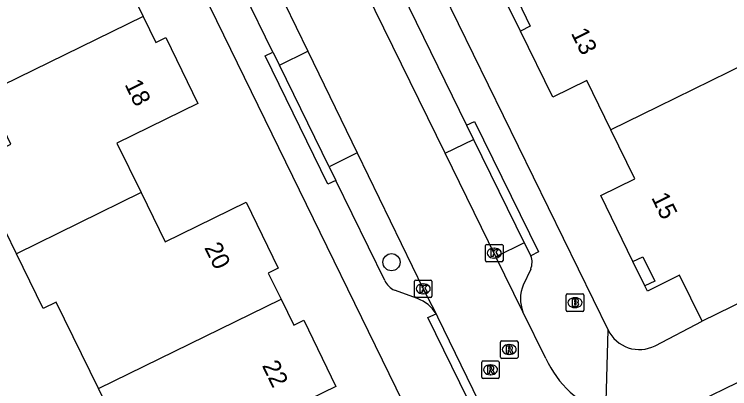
# Model space of a CAD drawing. Extents: x 160457 to 162082, y 388340 to 389736.
# Drawn here: x 160772.5 to 160813.2, y 388727.48 to 388748.76 of the extents above; entities that cross this region are included whole.
import ezdxf

# ---------------------------------------------------------------- set-up
doc = ezdxf.new("R2010")
doc.units = 0
for name, color, linetype in [('IMGEO_Boom', 7, 'Continuous'), ('IMGEO_Brandkraan', 7, 'Continuous'), ('IMGEO_Erf', 7, 'Continuous'), ('IMGEO_Kolk', 7, 'Continuous'), ('IMGEO_Pand', 7, 'Continuous'), ('IMGEO_Pand_nummerreeks', 7, 'Continuous'), ('IMGEO_Parkeervlak_open', 7, 'Continuous'), ('IMGEO_Rijbaan_lokaal_gesloten', 7, 'Continuous'), ('IMGEO_Rioolput', 7, 'Continuous'), ('IMGEO_Voetpad_open', 7, 'Continuous')]:
    doc.layers.add(name, color=color, linetype=linetype)

msp = doc.modelspace()

# ---------------------------------------------------------------- linework, layer by layer
at = {"layer": 'IMGEO_Boom'}
msp.add_circle((160793.964, 388734.664), 0.489, dxfattribs=at)
at = {"layer": 'IMGEO_Brandkraan'}
for p, q in [((160803.902, 388731.941), (160803.902, 388732.793)), ((160803.977, 388732.867), (160804.829, 388732.867)), ((160804.39, 388732.647), (160804.415, 388732.647)), ((160804.903, 388732.793), (160804.903, 388731.941)), ((160804.413, 388732.087), (160804.388, 388732.087)), ((160804.829, 388731.867), (160803.977, 388731.867))]:
    msp.add_line(p, q, dxfattribs=at)
for points in [[(160803.902, 388731.941), (160803.902, 388732.793)], [(160803.977, 388732.867), (160804.829, 388732.867)], [(160804.25, 388732.567), (160804.25, 388732.167), (160804.463, 388732.167)], [(160804.481, 388732.567), (160804.25, 388732.567)], [(160804.429, 388732.486), (160804.375, 388732.486), (160804.375, 388732.41)], [(160804.903, 388732.793), (160804.903, 388731.941)], [(160804.375, 388732.41), (160804.428, 388732.41)], [(160804.437, 388732.334), (160804.375, 388732.334), (160804.375, 388732.253)], [(160804.375, 388732.253), (160804.437, 388732.253)], [(160804.829, 388731.867), (160803.977, 388731.867)]]:
    msp.add_lwpolyline(points, dxfattribs=at)
for centre, radius, start, end in [((160803.979, 388732.791), 0.0765, 91.552, 178.448), ((160803.979, 388732.791), 0.0765, 91.552, 178.448), ((160804.43, 388732.448), 0.0379, 267.8285, 90.9355), ((160804.485, 388732.422), 0.145, 59.4692, 91.5367), ((160804.51, 388732.469), 0.0922, 285.5137, 58.1501), ((160804.827, 388732.791), 0.0765, 1.552, 88.448), ((160804.827, 388732.791), 0.0765, 1.552, 88.448), ((160804.438, 388732.293), 0.0404, 269.8759, 90.5077), ((160804.469, 388732.418), 0.251, 268.6676, 293.5347), ((160804.515, 388732.277), 0.105, 301.3115, 78.989), ((160803.979, 388731.943), 0.0765, 181.552, 268.448), ((160803.979, 388731.943), 0.0765, 181.552, 268.448), ((160804.827, 388731.943), 0.0765, 271.552, 358.448), ((160804.827, 388731.943), 0.0765, 271.552, 358.448)]:
    msp.add_arc(centre, radius, start, end, dxfattribs=at)
for centre, major_axis, ratio, start_param, end_param in [((160804.389, 388732.367), (-0.387, 0.002), 0.722429, 4.712389, 7.853982), ((160804.414, 388732.367), (-0.39, 0.002), 0.717154, 1.570796, 4.712389)]:
    msp.add_ellipse(centre, major_axis=major_axis, ratio=ratio, start_param=start_param, end_param=end_param, dxfattribs=at)
at = {"layer": 'IMGEO_Erf'}
for points in [[(160801.293, 388747.799), (160800.222, 388750), (160799.851, 388750.763)], [(160808.382, 388733.313), (160807.699, 388734.701)]]:
    msp.add_lwpolyline(points, dxfattribs=at)
at = {"layer": 'IMGEO_Kolk'}
for p, q in [((160799.307, 388734.754), (160799.307, 388735.606)), ((160799.382, 388735.68), (160800.234, 388735.68)), ((160799.795, 388735.46), (160799.82, 388735.46)), ((160800.308, 388735.606), (160800.308, 388734.754)), ((160800.234, 388734.68), (160799.382, 388734.68)), ((160799.818, 388734.9), (160799.793, 388734.9)), ((160795.265, 388732.726), (160795.265, 388733.578)), ((160795.34, 388733.652), (160796.192, 388733.652)), ((160795.753, 388733.432), (160795.778, 388733.432)), ((160796.266, 388733.578), (160796.266, 388732.726)), ((160795.776, 388732.872), (160795.751, 388732.872)), ((160796.192, 388732.652), (160795.34, 388732.652))]:
    msp.add_line(p, q, dxfattribs=at)
for points in [[(160799.307, 388734.754), (160799.307, 388735.606)], [(160799.382, 388735.68), (160800.234, 388735.68)], [(160799.628, 388735.38), (160799.751, 388735.38), (160799.751, 388735.229), (160799.881, 388735.38), (160800.045, 388735.38), (160799.899, 388735.229), (160800.052, 388734.98), (160799.9, 388734.98), (160799.815, 388735.144), (160799.751, 388735.077), (160799.751, 388734.98), (160799.628, 388734.98), (160799.628, 388735.38)], [(160800.308, 388735.606), (160800.308, 388734.754)], [(160800.234, 388734.68), (160799.382, 388734.68)], [(160795.265, 388732.726), (160795.265, 388733.578)], [(160795.34, 388733.652), (160796.192, 388733.652)], [(160795.586, 388733.352), (160795.709, 388733.352), (160795.709, 388733.201), (160795.839, 388733.352), (160796.003, 388733.352), (160795.857, 388733.201), (160796.01, 388732.952), (160795.858, 388732.952), (160795.773, 388733.116), (160795.709, 388733.049), (160795.709, 388732.952), (160795.586, 388732.952), (160795.586, 388733.352)], [(160796.266, 388733.578), (160796.266, 388732.726)], [(160796.192, 388732.652), (160795.34, 388732.652)]]:
    msp.add_lwpolyline(points, dxfattribs=at)
for centre, start, end in [((160799.384, 388735.604), 91.552, 178.448), ((160799.384, 388735.604), 91.552, 178.448), ((160800.232, 388735.604), 1.552, 88.448), ((160800.232, 388735.604), 1.552, 88.448), ((160799.384, 388734.756), 181.552, 268.448), ((160799.384, 388734.756), 181.552, 268.448), ((160800.232, 388734.756), 271.552, 358.448), ((160800.232, 388734.756), 271.552, 358.448), ((160795.342, 388733.576), 91.552, 178.448), ((160795.342, 388733.576), 91.552, 178.448), ((160796.19, 388733.576), 1.552, 88.448), ((160796.19, 388733.576), 1.552, 88.448), ((160795.342, 388732.728), 181.552, 268.448), ((160795.342, 388732.728), 181.552, 268.448), ((160796.19, 388732.728), 271.552, 358.448), ((160796.19, 388732.728), 271.552, 358.448)]:
    msp.add_arc(centre, 0.0765, start, end, dxfattribs=at)
for centre, major_axis, ratio, start_param, end_param in [((160799.794, 388735.18), (-0.387, 0.002), 0.722429, 4.712389, 7.853982), ((160799.819, 388735.18), (-0.39, 0.002), 0.717154, 1.570796, 4.712389), ((160795.752, 388733.152), (-0.387, 0.002), 0.722429, 4.712389, 7.853982), ((160795.777, 388733.152), (-0.39, 0.002), 0.717154, 1.570796, 4.712389)]:
    msp.add_ellipse(centre, major_axis=major_axis, ratio=ratio, start_param=start_param, end_param=end_param, dxfattribs=at)
at = {"layer": 'IMGEO_Pand'}
for points in [[(160771.857, 388754.704), (160773.231, 388751.898), (160777.828, 388754.153), (160779.662, 388750.414), (160779.097, 388750.136), (160779.163, 388750), (160779.827, 388748.636)], [(160801.141, 388749.55), (160801.858, 388748.077), (160801.293, 388747.799)], [(160779.827, 388748.636), (160770.895, 388744.266)], [(160779.827, 388748.636), (160780.549, 388747.152), (160781.115, 388747.429), (160782.945, 388743.685), (160778.345, 388741.436), (160779.718, 388738.629)], [(160806.444, 388742.188), (160805.072, 388744.995), (160803.138, 388744.045), (160801.293, 388747.799)], [(160816.146, 388746.949), (160809.121, 388743.502), (160806.444, 388742.188)], [(160772.633, 388735.146), (160770.115, 388740.29), (160772.314, 388741.367), (160770.895, 388744.266)], [(160807.699, 388734.701), (160805.867, 388738.449), (160807.808, 388739.397), (160806.444, 388742.188)], [(160779.718, 388738.629), (160772.633, 388735.146)], [(160779.718, 388738.629), (160781.088, 388735.83), (160785.69, 388738.074), (160787.518, 388734.323), (160786.952, 388734.047), (160787.684, 388732.561)], [(160824.212, 388737.448), (160811.637, 388731.307)], [(160777.293, 388727.489), (160774.889, 388732.4), (160774.153, 388732.04), (160772.633, 388735.146)], [(160807.699, 388734.701), (160808.265, 388734.978), (160808.947, 388733.594), (160808.382, 388733.313)], [(160811.637, 388731.307), (160810.354, 388733.933), (160808.526, 388733.025), (160808.382, 388733.313)], [(160777.293, 388727.489), (160787.684, 388732.561)], [(160787.684, 388732.561), (160788.41, 388731.087), (160788.977, 388731.362), (160790.804, 388727.605), (160786.199, 388725.366), (160787.577, 388722.556)], [(160780.489, 388719.094), (160779.816, 388720.47), (160778.011, 388724.157), (160778.747, 388724.517), (160777.293, 388727.489)]]:
    msp.add_lwpolyline(points, dxfattribs=at)
at = {"layer": 'IMGEO_Parkeervlak_open'}
for points in [[(160787.583, 388745.867), (160789.2, 388746.653)], [(160797.021, 388740.864), (160798.623, 388741.649)], [(160792.011, 388740.874), (160790.408, 388740.094)], [(160801.519, 388735.77), (160799.905, 388734.979)]]:
    msp.add_lwpolyline(points, dxfattribs=at)
at = {"layer": 'IMGEO_Rijbaan_lokaal_gesloten'}
for points in [[(160784.046, 388757.191), (160787.57, 388750), (160787.869, 388749.389), (160789.2, 388746.653)], [(160797.021, 388740.864), (160792.544, 388750), (160792, 388751.11)], [(160789.2, 388746.653), (160792.011, 388740.874)], [(160792.011, 388740.874), (160795.768, 388733.152), (160796.496, 388731.738)], [(160799.905, 388734.979), (160797.021, 388740.864)], [(160801.444, 388731.837), (160799.905, 388734.979)], [(160796.496, 388731.738), (160796.586, 388731.565), (160800.932, 388722.63), (160809.594, 388720.858)], [(160802.744, 388729.194), (160801.444, 388731.837)], [(160810.77, 388726.43), (160814.348, 388728.165)]]:
    msp.add_lwpolyline(points, dxfattribs=at)
msp.add_arc((160808.062, 388731.604), 5.839, 204.3781, 251.0062, dxfattribs=at)
at = {"layer": 'IMGEO_Rioolput'}
for p, q in [((160800.159, 388729.273), (160800.159, 388730.125)), ((160800.234, 388730.199), (160801.086, 388730.199)), ((160801.16, 388730.125), (160801.16, 388729.273)), ((160800.647, 388729.979), (160800.672, 388729.979)), ((160800.67, 388729.419), (160800.645, 388729.419)), ((160799.095, 388728.125), (160799.095, 388728.977)), ((160799.17, 388729.051), (160800.022, 388729.051)), ((160799.583, 388728.831), (160799.608, 388728.831)), ((160800.096, 388728.977), (160800.096, 388728.125)), ((160801.086, 388729.199), (160800.234, 388729.199)), ((160800.022, 388728.051), (160799.17, 388728.051)), ((160799.606, 388728.271), (160799.581, 388728.271))]:
    msp.add_line(p, q, dxfattribs=at)
for points in [[(160800.159, 388729.273), (160800.159, 388730.125)], [(160800.234, 388730.199), (160801.086, 388730.199)], [(160801.16, 388730.125), (160801.16, 388729.273)], [(160800.748, 388729.897), (160800.496, 388729.899), (160800.496, 388729.499)], [(160800.496, 388729.499), (160800.62, 388729.499), (160800.62, 388729.661), (160800.631, 388729.661)], [(160800.674, 388729.818), (160800.62, 388729.818), (160800.62, 388729.737)], [(160800.62, 388729.737), (160800.672, 388729.737)], [(160800.678, 388729.632), (160800.749, 388729.499), (160800.889, 388729.499), (160800.824, 388729.625)], [(160799.095, 388728.125), (160799.095, 388728.977)], [(160799.17, 388729.051), (160800.022, 388729.051)], [(160800.096, 388728.977), (160800.096, 388728.125)], [(160801.086, 388729.199), (160800.234, 388729.199)], [(160799.684, 388728.749), (160799.432, 388728.751), (160799.432, 388728.351)], [(160799.432, 388728.351), (160799.556, 388728.351), (160799.556, 388728.513), (160799.567, 388728.513)], [(160799.61, 388728.67), (160799.556, 388728.67), (160799.556, 388728.589)], [(160799.556, 388728.589), (160799.608, 388728.589)], [(160799.614, 388728.484), (160799.685, 388728.351), (160799.825, 388728.351), (160799.76, 388728.477)], [(160800.022, 388728.051), (160799.17, 388728.051)]]:
    msp.add_lwpolyline(points, dxfattribs=at)
for centre, radius, start, end in [((160800.236, 388730.123), 0.0765, 91.552, 178.448), ((160800.236, 388730.123), 0.0765, 91.552, 178.448), ((160801.084, 388730.123), 0.0765, 1.552, 88.448), ((160801.084, 388730.123), 0.0765, 1.552, 88.448), ((160800.63, 388729.608), 0.0533, 26.0293, 88.6989), ((160800.656, 388729.926), 0.19, 274.7715, 282.9687), ((160800.68, 388729.722), 0.0964, 77.0061, 93.1865), ((160800.694, 388729.779), 0.0378, 276.6634, 79.6772), ((160800.747, 388729.787), 0.109, 350.3612, 89.416), ((160800.745, 388729.787), 0.112, 277.5842, 350.9817), ((160800.729, 388729.572), 0.108, 29.5134, 73.7905), ((160800.236, 388729.275), 0.0765, 181.552, 268.448), ((160800.236, 388729.275), 0.0765, 181.552, 268.448), ((160801.084, 388729.275), 0.0765, 271.552, 358.448), ((160801.084, 388729.275), 0.0765, 271.552, 358.448), ((160799.172, 388728.975), 0.0765, 91.552, 178.448), ((160799.172, 388728.975), 0.0765, 91.552, 178.448), ((160800.02, 388728.975), 0.0765, 1.552, 88.448), ((160800.02, 388728.975), 0.0765, 1.552, 88.448), ((160799.566, 388728.46), 0.0533, 26.0293, 88.6989), ((160799.592, 388728.778), 0.19, 274.7715, 282.9687), ((160799.616, 388728.574), 0.0964, 77.0061, 93.1865), ((160799.63, 388728.631), 0.0378, 276.6634, 79.6772), ((160799.683, 388728.639), 0.109, 350.3612, 89.416), ((160799.681, 388728.639), 0.112, 277.5842, 350.9817), ((160799.665, 388728.424), 0.108, 29.5134, 73.7905), ((160799.172, 388728.127), 0.0765, 181.552, 268.448), ((160799.172, 388728.127), 0.0765, 181.552, 268.448), ((160800.02, 388728.127), 0.0765, 271.552, 358.448), ((160800.02, 388728.127), 0.0765, 271.552, 358.448)]:
    msp.add_arc(centre, radius, start, end, dxfattribs=at)
for centre, major_axis, ratio, start_param, end_param in [((160800.646, 388729.699), (-0.387, 0.002), 0.722429, 4.712389, 7.853982), ((160800.671, 388729.699), (-0.39, 0.002), 0.717154, 1.570796, 4.712389), ((160799.582, 388728.551), (-0.387, 0.002), 0.722429, 4.712389, 7.853982), ((160799.607, 388728.551), (-0.39, 0.002), 0.717154, 1.570796, 4.712389)]:
    msp.add_ellipse(centre, major_axis=major_axis, ratio=ratio, start_param=start_param, end_param=end_param, dxfattribs=at)
at = {"layer": 'IMGEO_Voetpad_open'}
for points in [[(160762.403, 388820.913), (160762.283, 388820.813), (160769.045, 388806.982), (160773.503, 388797.864), (160796.902, 388750), (160806.284, 388730.808)], [(160796.193, 388716.592), (160798.94, 388717.887), (160783.242, 388750), (160751.22, 388815.507)], [(160787.221, 388746.607), (160785.561, 388750), (160782.839, 388755.564)], [(160794, 388751.132), (160794.551, 388750), (160798.231, 388742.445)], [(160790.788, 388739.318), (160790.34, 388739.099), (160786.774, 388746.389), (160787.221, 388746.607)], [(160787.221, 388746.607), (160787.583, 388745.867)], [(160790.408, 388740.094), (160787.583, 388745.867)], [(160798.231, 388742.445), (160798.679, 388742.665), (160802.333, 388735.248), (160801.885, 388735.028)], [(160798.231, 388742.445), (160798.623, 388741.649)], [(160798.623, 388741.649), (160801.519, 388735.77)], [(160790.408, 388740.094), (160790.788, 388739.318)], [(160793.577, 388733.616), (160790.788, 388739.318)], [(160801.519, 388735.77), (160801.885, 388735.028)], [(160801.882, 388734.271), (160801.459, 388733.368)], [(160795.441, 388732.599), (160794.129, 388733.073)], [(160809.661, 388720.335), (160800.591, 388722.19), (160796.035, 388731.513), (160796.496, 388731.738)], [(160808.96, 388729.911), (160811.637, 388731.307)], [(160806.162, 388726.083), (160806.284, 388730.808)]]:
    msp.add_lwpolyline(points, dxfattribs=at)
for centre, radius, start, end in [((160800.998, 388734.653), 0.963, 336.6293, 22.9165), ((160794.691, 388734.196), 1.256, 207.5153, 243.4266), ((160803.258, 388732.585), 1.962, 156.4736, 202.4037), ((160794.755, 388730.682), 2.036, 31.2451, 70.3182), ((160808.069, 388731.693), 1.993, 206.3796, 296.558)]:
    msp.add_arc(centre, radius, start, end, dxfattribs=at)

# ---------------------------------------------------------------- texts
at = {"layer": 'IMGEO_Pand_nummerreeks'}
for s, rotation, p in [('13', 296.173, (160804.153, 388747.693)), ('18', 296.0486, (160778.762, 388744.775)), ('15', 296.0491, (160808.723, 388738.342)), ('20', 295.9817, (160783.295, 388735.501)), ('22', 295.9333, (160786.578, 388728.795))]:
    msp.add_text(s, height=1, rotation=rotation, dxfattribs=at).set_placement(p)

doc.saveas('drawing.dxf')
